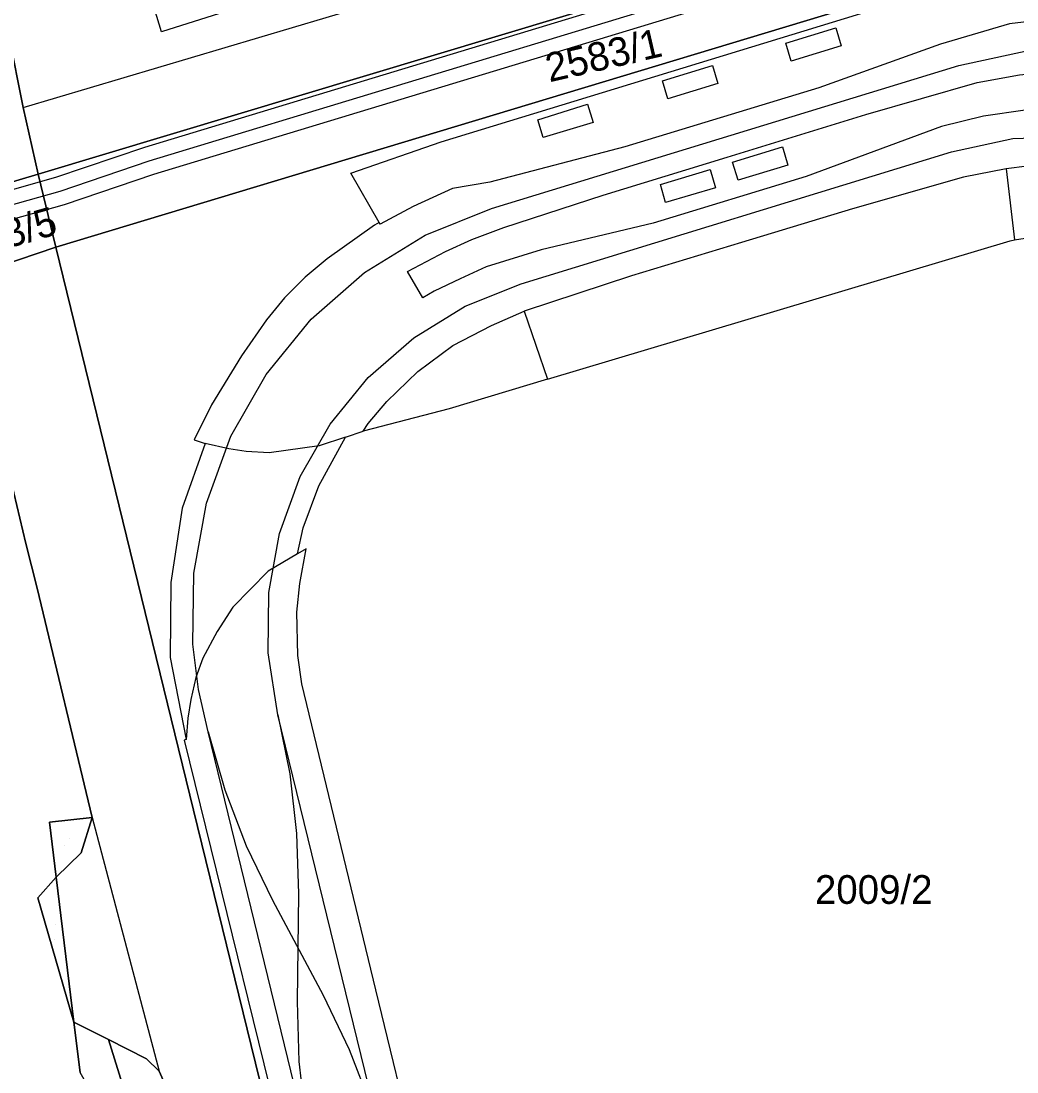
# Model space of a CAD drawing. Extents: x -263423 to -261326, y -1240067 to -1237864.
# Drawn here: x -262217.3 to -262148, y -1239447 to -1239373.9 of the extents above; entities that cross this region are included whole.
import ezdxf

# ---------------------------------------------------------------- set-up
doc = ezdxf.new("R2010")
doc.units = 0
for name, color, linetype in [('body_kn', 7, 'Continuous'), ('kladpar_druhypozemkov', 7, 'Continuous'), ('kladpar_hranice', 7, 'Continuous'), ('kladpar_parcelnecisla', 7, 'Continuous'), ('kladpar_plochy', 7, 'Continuous'), ('kladpar_sipky', 7, 'Continuous'), ('linie', 7, 'Continuous'), ('tarchy_linie', 7, 'Continuous'), ('zappar_hrandruhpozemk', 7, 'Continuous')]:
    doc.layers.add(name, color=color, linetype=linetype)

msp = doc.modelspace()

# ---------------------------------------------------------------- linework, layer by layer
at = {"layer": 'body_kn'}
for p, q in [((-262160.64, -1239374.4), (-262160.64, -1239374.4)), ((-262148.56, -1239374.13), (-262148.56, -1239374.13)), ((-262207.54, -1239374.67), (-262207.54, -1239374.67)), ((-262164.1, -1239375.47), (-262164.1, -1239375.47)), ((-262164.1, -1239375.47), (-262164.1, -1239375.47)), ((-262160.26, -1239375.66), (-262160.26, -1239375.66)), ((-262153.35, -1239375.53), (-262153.35, -1239375.53)), ((-262169.22, -1239377.01), (-262169.22, -1239377.01)), ((-262163.73, -1239376.71), (-262163.73, -1239376.71)), ((-262152.07, -1239377.01), (-262152.07, -1239377.01)), ((-262172.68, -1239378.09), (-262172.68, -1239378.09)), ((-262172.68, -1239378.09), (-262172.68, -1239378.09)), ((-262168.84, -1239378.27), (-262168.84, -1239378.27)), ((-262161.82, -1239378.58), (-262161.82, -1239378.58)), ((-262150.81, -1239378.21), (-262150.81, -1239378.21)), ((-262172.31, -1239379.33), (-262172.31, -1239379.33)), ((-262217.17, -1239379.95), (-262217.17, -1239379.95)), ((-262217.17, -1239379.95), (-262217.17, -1239379.95)), ((-262177.9, -1239379.72), (-262177.9, -1239379.72)), ((-262181.36, -1239380.79), (-262181.36, -1239380.79)), ((-262181.36, -1239380.79), (-262181.36, -1239380.79)), ((-262177.52, -1239380.98), (-262177.52, -1239380.98)), ((-262158.54, -1239380.42), (-262158.54, -1239380.42)), ((-262150.37, -1239380.54), (-262150.37, -1239380.54)), ((-262153.28, -1239381.26), (-262153.28, -1239381.26)), ((-262188.09, -1239382.33), (-262188.09, -1239382.33)), ((-262180.99, -1239382.03), (-262180.99, -1239382.03)), ((-262148.32, -1239382.11), (-262148.32, -1239382.11)), ((-262208.71, -1239382.71), (-262208.71, -1239382.71)), ((-262175.31, -1239382.69), (-262175.31, -1239382.69)), ((-262164.34, -1239382.69), (-262164.34, -1239382.69)), ((-262152.58, -1239383.02), (-262152.58, -1239383.02)), ((-262208.4, -1239383.66), (-262208.4, -1239383.66)), ((-262168.19, -1239383.39), (-262168.19, -1239383.39)), ((-262167.81, -1239383.75), (-262167.81, -1239383.75)), ((-262167.81, -1239383.75), (-262167.81, -1239383.75)), ((-262163.96, -1239383.95), (-262163.96, -1239383.95)), ((-262216.13, -1239384.59), (-262216.13, -1239384.59)), ((-262216.13, -1239384.59), (-262216.13, -1239384.59)), ((-262208.09, -1239384.61), (-262208.09, -1239384.61)), ((-262194.38, -1239384.51), (-262194.38, -1239384.51)), ((-262169.37, -1239384.26), (-262169.37, -1239384.26)), ((-262148.79, -1239384.21), (-262148.79, -1239384.21)), ((-262214.9, -1239384.8), (-262214.9, -1239384.8)), ((-262184.7, -1239385.14), (-262184.7, -1239385.14)), ((-262172.84, -1239385.3), (-262172.84, -1239385.3)), ((-262172.84, -1239385.3), (-262172.84, -1239385.3)), ((-262167.43, -1239384.99), (-262167.43, -1239384.99)), ((-262162.69, -1239384.75), (-262162.69, -1239384.75)), ((-262151.76, -1239384.79), (-262151.76, -1239384.79)), ((-262214.6, -1239385.76), (-262214.6, -1239385.76)), ((-262187.3, -1239385.58), (-262187.3, -1239385.58)), ((-262176.81, -1239386.04), (-262176.81, -1239386.04)), ((-262169, -1239385.53), (-262169, -1239385.53)), ((-262214.31, -1239386.71), (-262214.31, -1239386.71)), ((-262190.03, -1239386.83), (-262190.03, -1239386.83)), ((-262172.48, -1239386.55), (-262172.48, -1239386.55)), ((-262184.59, -1239386.98), (-262184.59, -1239386.98)), ((-262159.48, -1239386.99), (-262159.48, -1239386.99)), ((-262192.72, -1239388.13), (-262192.72, -1239388.13)), ((-262192.39, -1239387.95), (-262192.39, -1239387.95)), ((-262192.39, -1239387.95), (-262192.39, -1239387.95)), ((-262192.32, -1239388.07), (-262192.32, -1239388.07)), ((-262183.73, -1239388.29), (-262183.73, -1239388.29)), ((-262173.34, -1239387.99), (-262173.34, -1239387.99)), ((-262189.19, -1239388.83), (-262189.19, -1239388.83)), ((-262214.89, -1239389.67), (-262214.89, -1239389.67)), ((-262185.96, -1239389.12), (-262185.96, -1239389.12)), ((-262181.14, -1239389.84), (-262181.14, -1239389.84)), ((-262167.2, -1239389.34), (-262167.2, -1239389.34)), ((-262148.51, -1239389.21), (-262148.51, -1239389.21)), ((-262148.21, -1239389.16), (-262148.21, -1239389.16)), ((-262196.01, -1239390.46), (-262196.01, -1239390.46)), ((-262187.78, -1239389.95), (-262187.78, -1239389.95)), ((-262184.96, -1239391.03), (-262184.96, -1239391.03)), ((-262197.55, -1239391.75), (-262197.55, -1239391.75)), ((-262193.41, -1239391.42), (-262193.41, -1239391.42)), ((-262190.44, -1239391.35), (-262190.44, -1239391.35)), ((-262186.77, -1239391.86), (-262186.77, -1239391.86)), ((-262174.84, -1239391.66), (-262174.84, -1239391.66)), ((-262188.57, -1239392.73), (-262188.57, -1239392.73)), ((-262182.53, -1239392.21), (-262182.53, -1239392.21)), ((-262198.99, -1239393.18), (-262198.99, -1239393.18)), ((-262189.36, -1239393.18), (-262189.36, -1239393.18)), ((-262189.36, -1239393.18), (-262189.36, -1239393.18)), ((-262186.42, -1239393.77), (-262186.42, -1239393.77)), ((-262182.31, -1239394.12), (-262182.31, -1239394.12)), ((-262182.31, -1239394.12), (-262182.31, -1239394.12)), ((-262200.24, -1239394.72), (-262200.24, -1239394.72)), ((-262197.14, -1239394.67), (-262197.14, -1239394.67)), ((-262184.59, -1239395.12), (-262184.59, -1239395.12)), ((-262190, -1239395.96), (-262190, -1239395.96)), ((-262187.28, -1239396.49), (-262187.28, -1239396.49)), ((-262201.97, -1239397.21), (-262201.97, -1239397.21)), ((-262200.27, -1239398.51), (-262200.27, -1239398.51)), ((-262189.7, -1239398.32), (-262189.7, -1239398.32)), ((-262193.16, -1239398.72), (-262193.16, -1239398.72)), ((-262180.7, -1239398.84), (-262180.7, -1239398.84)), ((-262204.07, -1239400.63), (-262204.07, -1239400.63)), ((-262191.87, -1239400.39), (-262191.87, -1239400.39)), ((-262187.53, -1239400.9), (-262187.53, -1239400.9)), ((-262195.82, -1239401.97), (-262195.82, -1239401.97)), ((-262193.17, -1239401.92), (-262193.17, -1239401.92)), ((-262202.72, -1239402.81), (-262202.72, -1239402.81)), ((-262194.74, -1239402.88), (-262194.74, -1239402.88)), ((-262194.74, -1239402.88), (-262194.74, -1239402.88)), ((-262193.51, -1239402.47), (-262193.51, -1239402.47)), ((-262205.28, -1239403.07), (-262205.28, -1239403.07)), ((-262204.51, -1239403.32), (-262204.51, -1239403.32)), ((-262204.51, -1239403.32), (-262204.51, -1239403.32)), ((-262202.86, -1239403.69), (-262202.86, -1239403.69)), ((-262196.57, -1239403.48), (-262196.57, -1239403.48)), ((-262201.66, -1239403.88), (-262201.66, -1239403.88)), ((-262200.06, -1239403.97), (-262200.06, -1239403.97)), ((-262197.89, -1239405.62), (-262197.89, -1239405.62)), ((-262196.59, -1239406.27), (-262196.59, -1239406.27)), ((-262206.11, -1239407.81), (-262206.11, -1239407.81)), ((-262204.41, -1239407.46), (-262204.41, -1239407.46)), ((-262199.33, -1239409.57), (-262199.33, -1239409.57)), ((-262197.69, -1239409.19), (-262197.69, -1239409.19)), ((-262216.98, -1239410.28), (-262216.98, -1239410.28)), ((-262198.08, -1239410.99), (-262198.08, -1239410.99)), ((-262198.08, -1239410.99), (-262198.08, -1239410.99)), ((-262197.49, -1239410.64), (-262197.49, -1239410.64)), ((-262205.3, -1239412.34), (-262205.3, -1239412.34)), ((-262200.13, -1239412.21), (-262200.13, -1239412.21)), ((-262206.89, -1239412.98), (-262206.89, -1239412.98)), ((-262197.92, -1239413.07), (-262197.92, -1239413.07)), ((-262216.2, -1239413.39), (-262216.2, -1239413.39)), ((-262200.08, -1239413.69), (-262200.08, -1239413.69)), ((-262202.58, -1239414.7), (-262202.58, -1239414.7)), ((-262198.13, -1239415.05), (-262198.13, -1239415.05)), ((-262203.67, -1239416.41), (-262203.67, -1239416.41)), ((-262205.36, -1239417.29), (-262205.36, -1239417.29)), ((-262206.93, -1239418.2), (-262206.93, -1239418.2)), ((-262204.67, -1239418.26), (-262204.67, -1239418.26)), ((-262200.13, -1239417.89), (-262200.13, -1239417.89)), ((-262198.05, -1239418.06), (-262198.05, -1239418.06)), ((-262205.15, -1239419.61), (-262205.15, -1239419.61)), ((-262204.96, -1239420.44), (-262204.96, -1239420.44)), ((-262197.79, -1239420.05), (-262197.79, -1239420.05)), ((-262205.51, -1239421.14), (-262205.51, -1239421.14)), ((-262205.71, -1239422.42), (-262205.71, -1239422.42)), ((-262199.44, -1239422.2), (-262199.44, -1239422.2)), ((-262199.44, -1239422.2), (-262199.44, -1239422.2)), ((-262204.3, -1239423.39), (-262204.3, -1239423.39)), ((-262204.3, -1239423.39), (-262204.3, -1239423.39)), ((-262205.96, -1239423.96), (-262205.96, -1239423.96)), ((-262205.82, -1239423.92), (-262205.82, -1239423.92)), ((-262198.62, -1239426.3), (-262198.62, -1239426.3)), ((-262203.14, -1239427.41), (-262203.14, -1239427.41)), ((-262212.36, -1239429.33), (-262212.36, -1239429.33)), ((-262212.36, -1239429.33), (-262212.36, -1239429.33)), ((-262205.32, -1239428.84), (-262205.32, -1239428.84)), ((-262215.34, -1239429.67), (-262215.34, -1239429.67)), ((-262215.34, -1239429.67), (-262215.34, -1239429.67)), ((-262198.15, -1239430.46), (-262198.15, -1239430.46)), ((-262201.65, -1239431.31), (-262201.65, -1239431.31)), ((-262213.13, -1239431.79), (-262213.13, -1239431.79)), ((-262214.87, -1239433.49), (-262214.87, -1239433.49)), ((-262216.15, -1239434.93), (-262216.15, -1239434.93)), ((-262216.15, -1239434.93), (-262216.15, -1239434.93)), ((-262199.83, -1239435.08), (-262199.83, -1239435.08)), ((-262198.02, -1239434.64), (-262198.02, -1239434.64)), ((-262196.3, -1239441.7), (-262196.3, -1239441.7)), ((-262192.63, -1239441.33), (-262192.63, -1239441.33)), ((-262198.11, -1239442.14), (-262198.11, -1239442.14)), ((-262213.63, -1239443.58), (-262213.63, -1239443.58)), ((-262211.24, -1239444.79), (-262211.24, -1239444.79)), ((-262211.24, -1239444.79), (-262211.24, -1239444.79)), ((-262208.59, -1239446.14), (-262208.59, -1239446.14)), ((-262194.49, -1239445.47), (-262194.49, -1239445.47)), ((-262197.98, -1239446.32), (-262197.98, -1239446.32)), ((-262207.71, -1239446.98), (-262207.71, -1239446.98))]:
    msp.add_line(p, q, dxfattribs=at)
at = {"layer": 'kladpar_druhypozemkov'}
for p, q in [((-262176.8, -1239376), (-262176.8, -1239376)), ((-262213.91, -1239430.79), (-262213.91, -1239430.79)), ((-262157, -1239433.31), (-262157, -1239433.31)), ((-262214.91, -1239436.78), (-262214.91, -1239436.78))]:
    msp.add_line(p, q, dxfattribs=at)
at = {"layer": 'kladpar_hranice'}
for points in [[(-262130.69, -1239258.87), (-262151.88, -1239277.9), (-262142, -1239313.21), (-262155.39, -1239310.99), (-262155.65, -1239313.65), (-262141.18, -1239316.14), (-262132.6, -1239346.83), (-262135.6, -1239360.35), (-262152.08, -1239365.31), (-262216.13, -1239384.59)], [(-262216.13, -1239384.59), (-262152.08, -1239365.31), (-262135.6, -1239360.35), (-262132.56, -1239359.44), (-262129.05, -1239358.38), (-262127.31, -1239363.2), (-262214.89, -1239389.67), (-262216.13, -1239384.59)], [(-262196.99, -1239462.8), (-262205.32, -1239428.84), (-262214.89, -1239389.67), (-262127.31, -1239363.2)], [(-262218.16, -1239374.94), (-262217.17, -1239379.95), (-262216.13, -1239384.59), (-262223.16, -1239386.67)], [(-262216.13, -1239384.59), (-262217.17, -1239379.95), (-262218.16, -1239374.94)], [(-262216.13, -1239384.59), (-262214.89, -1239389.67), (-262221.41, -1239391.87), (-262223.04, -1239387.02), (-262223.16, -1239386.67), (-262216.13, -1239384.59)], [(-262206.45, -1239449.79), (-262207.71, -1239446.98), (-262208.59, -1239446.14), (-262211.24, -1239444.79), (-262213.63, -1239443.58), (-262214.87, -1239433.49), (-262213.13, -1239431.79), (-262212.36, -1239429.33), (-262216.2, -1239413.39), (-262216.98, -1239410.28), (-262218.44, -1239404.11), (-262220.5, -1239395.43), (-262221.41, -1239391.87), (-262214.89, -1239389.67), (-262205.32, -1239428.84), (-262196.99, -1239462.8)], [(-262218.44, -1239404.11), (-262216.98, -1239410.28), (-262216.2, -1239413.39), (-262212.36, -1239429.33), (-262215.34, -1239429.67), (-262214.87, -1239433.49), (-262216.15, -1239434.93), (-262213.63, -1239443.58), (-262213.2, -1239447.08)], [(-262215.34, -1239429.67), (-262212.36, -1239429.33), (-262213.13, -1239431.79), (-262214.87, -1239433.49), (-262215.34, -1239429.67)], [(-262216.15, -1239434.93), (-262214.87, -1239433.49), (-262213.63, -1239443.58), (-262216.15, -1239434.93)], [(-262234.34, -1239485.86), (-262233.91, -1239484.88), (-262227.67, -1239477.5), (-262226.96, -1239477.12), (-262210.7, -1239451.45), (-262213.2, -1239447.08), (-262213.63, -1239443.58), (-262211.24, -1239444.79), (-262208.71, -1239452.92), (-262206.89, -1239460.53), (-262206.02, -1239466.15), (-262205.44, -1239468.09), (-262205.77, -1239473.29), (-262207.52, -1239479.02), (-262210.12, -1239480.72), (-262216.58, -1239487.23), (-262219.61, -1239489.18), (-262219.74, -1239489.27), (-262220.46, -1239489.33), (-262223.75, -1239489.58), (-262234.34, -1239485.86)], [(-262211.24, -1239444.79), (-262208.59, -1239446.14), (-262207.71, -1239446.98), (-262206.45, -1239449.79)], [(-262208.71, -1239452.92), (-262211.24, -1239444.79)]]:
    msp.add_lwpolyline(points, dxfattribs=at)
at = {"layer": 'kladpar_plochy'}
for points in [[(-262130.69, -1239258.87), (-262151.88, -1239277.9), (-262142, -1239313.21), (-262155.39, -1239310.99), (-262155.65, -1239313.65), (-262141.18, -1239316.14), (-262132.6, -1239346.83), (-262135.6, -1239360.35), (-262152.08, -1239365.31), (-262216.13, -1239384.59), (-262217.17, -1239379.95), (-262218.16, -1239374.94)], [(-262196.99, -1239462.8), (-262205.32, -1239428.84), (-262214.89, -1239389.67), (-262127.31, -1239363.2), (-262126.02, -1239366.5), (-262123.22, -1239377.6), (-262117.17, -1239382.46), (-262116.27, -1239385.45), (-262104.1, -1239426.05), (-262101.68, -1239434.12), (-262109.32, -1239460.18)], [(-262218.16, -1239374.94), (-262217.17, -1239379.95), (-262216.13, -1239384.59), (-262223.16, -1239386.67)], [(-262206.45, -1239449.79), (-262207.71, -1239446.98), (-262208.59, -1239446.14), (-262211.24, -1239444.79), (-262213.63, -1239443.58), (-262214.87, -1239433.49), (-262213.13, -1239431.79), (-262212.36, -1239429.33), (-262216.2, -1239413.39), (-262216.98, -1239410.28), (-262218.44, -1239404.11), (-262220.5, -1239395.43), (-262221.41, -1239391.87), (-262214.89, -1239389.67), (-262205.32, -1239428.84), (-262196.99, -1239462.8)], [(-262218.44, -1239404.11), (-262216.98, -1239410.28), (-262216.2, -1239413.39), (-262212.36, -1239429.33), (-262215.34, -1239429.67), (-262214.87, -1239433.49), (-262216.15, -1239434.93), (-262213.63, -1239443.58), (-262213.2, -1239447.08)], [(-262208.71, -1239452.92), (-262211.24, -1239444.79), (-262208.59, -1239446.14), (-262207.71, -1239446.98), (-262206.45, -1239449.79)]]:
    msp.add_lwpolyline(points, dxfattribs=at)
for points in [[(-262216.13, -1239384.59), (-262152.08, -1239365.31), (-262135.6, -1239360.35), (-262132.56, -1239359.44), (-262129.05, -1239358.38), (-262127.31, -1239363.2), (-262214.89, -1239389.67)], [(-262216.13, -1239384.59), (-262214.89, -1239389.67), (-262221.41, -1239391.87), (-262223.04, -1239387.02), (-262223.16, -1239386.67)], [(-262215.34, -1239429.67), (-262212.36, -1239429.33), (-262213.13, -1239431.79), (-262214.87, -1239433.49)], [(-262216.15, -1239434.93), (-262214.87, -1239433.49), (-262213.63, -1239443.58)], [(-262234.34, -1239485.86), (-262233.91, -1239484.88), (-262227.67, -1239477.5), (-262226.96, -1239477.12), (-262210.7, -1239451.45), (-262213.2, -1239447.08), (-262213.63, -1239443.58), (-262211.24, -1239444.79), (-262208.71, -1239452.92), (-262206.89, -1239460.53), (-262206.02, -1239466.15), (-262205.44, -1239468.09), (-262205.77, -1239473.29), (-262207.52, -1239479.02), (-262210.12, -1239480.72), (-262216.58, -1239487.23), (-262219.61, -1239489.18), (-262219.74, -1239489.27), (-262220.46, -1239489.33), (-262223.75, -1239489.58)]]:
    msp.add_lwpolyline(points, close=True, dxfattribs=at)
at = {"layer": 'kladpar_sipky'}
for p, q in [((-262214.31, -1239431.29), (-262214.31, -1239431.29)), ((-262215, -1239437.86), (-262215, -1239437.86))]:
    msp.add_line(p, q, dxfattribs=at)
at = {"layer": 'linie'}
for points in [[(-262196.69, -1239454.58), (-262204.3, -1239423.39), (-262204.96, -1239420.44), (-262205.36, -1239417.29), (-262205.3, -1239412.34), (-262204.41, -1239407.46), (-262202.72, -1239402.81), (-262200.27, -1239398.51), (-262197.14, -1239394.67), (-262193.41, -1239391.42), (-262189.19, -1239388.83), (-262184.59, -1239386.98), (-262152.07, -1239377.01), (-262147.26, -1239375.98), (-262142.33, -1239375.8), (-262137.46, -1239376.48), (-262132.77, -1239378), (-262128.42, -1239380.3), (-262124.54, -1239383.33), (-262121.24, -1239386.99), (-262118.63, -1239391.16), (-262116.78, -1239395.73), (-262110.27, -1239416.92)], [(-262191.83, -1239453.4), (-262199.44, -1239422.2), (-262200.13, -1239417.89), (-262200.08, -1239413.69), (-262199.33, -1239409.57), (-262197.89, -1239405.62), (-262195.82, -1239401.97), (-262193.16, -1239398.72), (-262190, -1239395.96), (-262186.42, -1239393.77), (-262182.53, -1239392.21), (-262152.58, -1239383.02), (-262148.32, -1239382.11), (-262143.96, -1239381.95)], [(-262199.44, -1239422.2), (-262198.62, -1239426.3), (-262198.15, -1239430.46), (-262198.02, -1239434.64), (-262198.11, -1239442.14), (-262197.98, -1239446.32), (-262197.51, -1239450.48), (-262196.69, -1239454.58)], [(-262204.3, -1239423.39), (-262203.14, -1239427.41), (-262201.65, -1239431.31), (-262199.83, -1239435.08), (-262196.3, -1239441.7), (-262194.49, -1239445.47), (-262192.99, -1239449.38), (-262191.83, -1239453.4)]]:
    msp.add_lwpolyline(points, dxfattribs=at)
at = {"layer": 'tarchy_linie'}
for points in [[(-262347.36, -1239420.93), (-262343.18, -1239423.15), (-262223.8, -1239387.31), (-262214.9, -1239384.8), (-262208.71, -1239382.71), (-262122.75, -1239356.59), (-262120.2, -1239351.1), (-262121.06, -1239350.52), (-262120.36, -1239350.31), (-262120.58, -1239349.63), (-262121.09, -1239348.08), (-262117.68, -1239350.4), (-262121.31, -1239358.25), (-262208.09, -1239384.61), (-262214.31, -1239386.71), (-262223.24, -1239389.23), (-262343.39, -1239425.3), (-262348.3, -1239422.69), (-262347.83, -1239421.81), (-262347.59, -1239421.53), (-262347.36, -1239420.93)], [(-262347.83, -1239421.81), (-262343.29, -1239424.23), (-262223.52, -1239388.27), (-262214.6, -1239385.76), (-262208.4, -1239383.66), (-262122.03, -1239357.42), (-262118.94, -1239350.75), (-262120.58, -1239349.63)]]:
    msp.add_lwpolyline(points, dxfattribs=at)
at = {"layer": 'zappar_hrandruhpozemk'}
for p, q in [((-262217.17, -1239379.95), (-262188.47, -1239371.4)), ((-262196.02, -1239371.02), (-262207.54, -1239374.67)), ((-262188.09, -1239382.33), (-262151.3, -1239371.07)), ((-262163.73, -1239376.71), (-262164.1, -1239375.47)), ((-262160.26, -1239375.66), (-262163.73, -1239376.71)), ((-262153.35, -1239375.53), (-262161.82, -1239378.58)), ((-262172.31, -1239379.33), (-262172.68, -1239378.09)), ((-262168.84, -1239378.27), (-262172.31, -1239379.33)), ((-262180.99, -1239382.03), (-262181.36, -1239380.79)), ((-262177.52, -1239380.98), (-262180.99, -1239382.03)), ((-262153.28, -1239381.26), (-262162.69, -1239384.75)), ((-262167.43, -1239384.99), (-262167.81, -1239383.75)), ((-262163.96, -1239383.95), (-262167.43, -1239384.99)), ((-262148.79, -1239384.21), (-262148.21, -1239389.16)), ((-262172.48, -1239386.55), (-262172.84, -1239385.3)), ((-262183.73, -1239388.29), (-262176.81, -1239386.04)), ((-262169, -1239385.53), (-262172.48, -1239386.55)), ((-262159.48, -1239386.99), (-262167.2, -1239389.34)), ((-262180.7, -1239398.84), (-262148.51, -1239389.21)), ((-262182.31, -1239394.12), (-262180.7, -1239398.84)), ((-262201.97, -1239397.21), (-262204.07, -1239400.63)), ((-262204.51, -1239403.32), (-262206.11, -1239407.81)), ((-262196.57, -1239403.48), (-262200.06, -1239403.97)), ((-262203.67, -1239416.41), (-262204.67, -1239418.26)), ((-262212.36, -1239429.33), (-262207.71, -1239446.98))]:
    msp.add_line(p, q, dxfattribs=at)
for points in [[(-262207.54, -1239374.67), (-262209.25, -1239369.03), (-262197.68, -1239365.53)], [(-262136.36, -1239374.48), (-262137.32, -1239374.25), (-262140.31, -1239373.8), (-262140.34, -1239373.94), (-262142.6, -1239373.72), (-262145.6, -1239373.78), (-262148.56, -1239374.13), (-262153.35, -1239375.53)], [(-262164.1, -1239375.47), (-262160.64, -1239374.4), (-262160.26, -1239375.66)], [(-262176.81, -1239386.04), (-262168.19, -1239383.39), (-262158.54, -1239380.42), (-262150.81, -1239378.21), (-262147.85, -1239377.67), (-262145.58, -1239377.43), (-262142.86, -1239377.34), (-262142.95, -1239380.11), (-262145.45, -1239380.01), (-262147.45, -1239380.12), (-262150.37, -1239380.54), (-262153.28, -1239381.26)], [(-262172.68, -1239378.09), (-262169.22, -1239377.01), (-262168.84, -1239378.27)], [(-262161.82, -1239378.58), (-262175.31, -1239382.69), (-262184.7, -1239385.14), (-262187.3, -1239385.58), (-262190.03, -1239386.83), (-262192.32, -1239388.07), (-262192.39, -1239387.95), (-262192.72, -1239388.13), (-262196.01, -1239390.46), (-262197.55, -1239391.75), (-262198.99, -1239393.18), (-262200.24, -1239394.72), (-262201.97, -1239397.21)], [(-262181.36, -1239380.79), (-262177.9, -1239379.72), (-262177.52, -1239380.98)], [(-262192.39, -1239387.95), (-262194.38, -1239384.51), (-262188.09, -1239382.33)], [(-262167.81, -1239383.75), (-262164.34, -1239382.69), (-262163.96, -1239383.95)], [(-262148.51, -1239389.21), (-262148.21, -1239389.16), (-262146.56, -1239388.89), (-262144.56, -1239388.81), (-262143.57, -1239388.92), (-262142.1, -1239389.28), (-262141.84, -1239384.32), (-262141.84, -1239384.18), (-262143.31, -1239384), (-262145.32, -1239383.94), (-262147.31, -1239384.03), (-262148.79, -1239384.21)], [(-262172.84, -1239385.3), (-262169.37, -1239384.26), (-262169, -1239385.53)], [(-262148.79, -1239384.21), (-262151.76, -1239384.79), (-262159.48, -1239386.99)], [(-262162.69, -1239384.75), (-262173.34, -1239387.99), (-262181.14, -1239389.84), (-262184.96, -1239391.03), (-262186.77, -1239391.86), (-262188.57, -1239392.73), (-262189.36, -1239393.18)], [(-262189.36, -1239393.18), (-262190.44, -1239391.35), (-262187.78, -1239389.95), (-262185.96, -1239389.12), (-262183.73, -1239388.29)], [(-262167.2, -1239389.34), (-262174.84, -1239391.66), (-262182.31, -1239394.12)], [(-262194.74, -1239402.88), (-262193.51, -1239402.47), (-262193.17, -1239401.92), (-262191.87, -1239400.39), (-262189.7, -1239398.32), (-262187.28, -1239396.49), (-262184.59, -1239395.12), (-262182.31, -1239394.12)], [(-262180.7, -1239398.84), (-262187.53, -1239400.9), (-262193.51, -1239402.47)], [(-262204.07, -1239400.63), (-262205.28, -1239403.07), (-262204.51, -1239403.32)], [(-262198.08, -1239410.99), (-262197.69, -1239409.19), (-262196.59, -1239406.27), (-262194.74, -1239402.88), (-262196.57, -1239403.48)], [(-262200.06, -1239403.97), (-262201.66, -1239403.88), (-262202.86, -1239403.69), (-262204.51, -1239403.32)], [(-262206.11, -1239407.81), (-262206.89, -1239412.98), (-262206.93, -1239418.2), (-262205.82, -1239423.92), (-262205.96, -1239423.96), (-262197.83, -1239457.02)], [(-262189.77, -1239453.06), (-262192.63, -1239441.33), (-262197.79, -1239420.05), (-262198.05, -1239418.06), (-262198.13, -1239415.05), (-262197.92, -1239413.07), (-262197.49, -1239410.64), (-262198.08, -1239410.99), (-262200.13, -1239412.21), (-262202.58, -1239414.7), (-262203.67, -1239416.41)], [(-262204.67, -1239418.26), (-262205.15, -1239419.61), (-262205.51, -1239421.14), (-262205.71, -1239422.42), (-262205.82, -1239423.92)]]:
    msp.add_lwpolyline(points, dxfattribs=at)

# ---------------------------------------------------------------- texts
at = {"layer": 'kladpar_parcelnecisla'}
for s, rotation, p in [('2583/1', 13, (-262180.56, -1239378.195)), ('2583/5', 16, (-262222.524, -1239390.979))]:
    msp.add_text(s, height=2, rotation=rotation, dxfattribs=at).set_placement(p)
msp.add_text('2009/2', height=2, dxfattribs=at).set_placement((-262162.086, -1239435.35))

doc.saveas('drawing.dxf')
